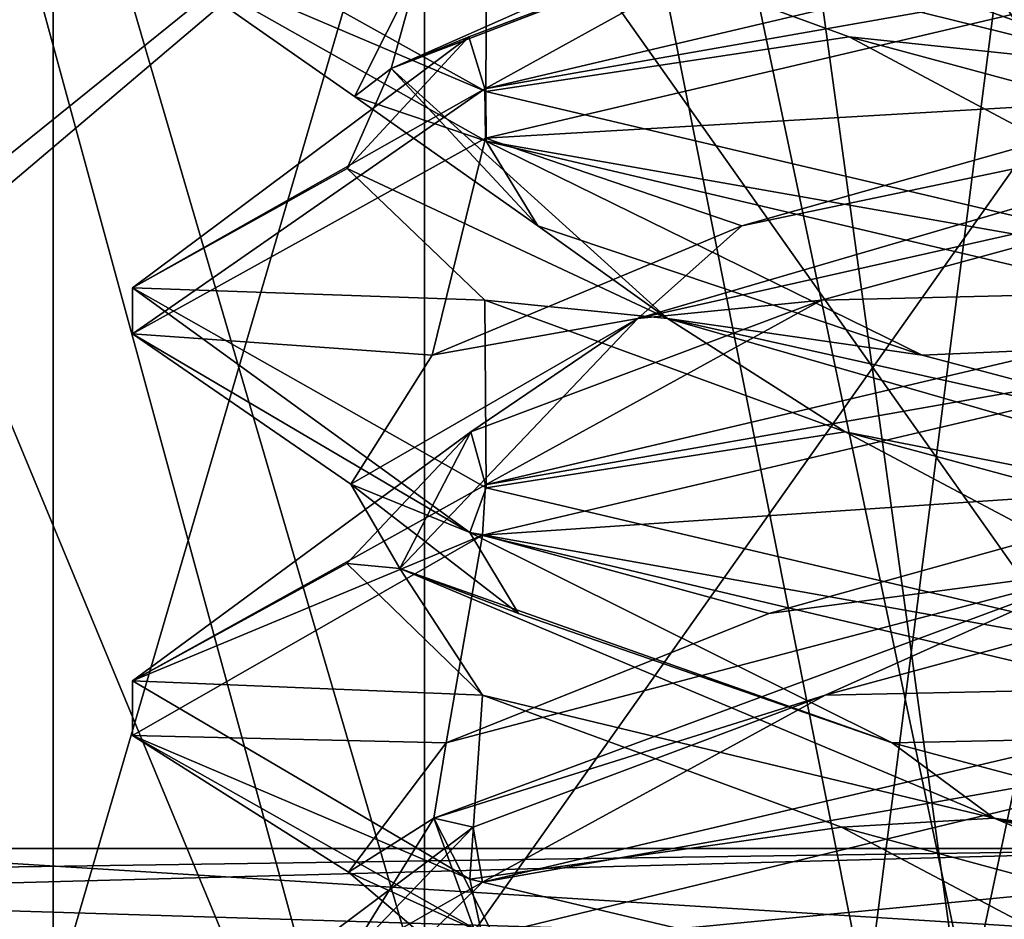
# Model space of a CAD drawing. Header units: millimetres. Extents: x -18.9 to 18.9, y -8.8 to 59.9.
# Tile 345 of 463: x -1.6 to -0.4, y 32.7 to 33.8. Entities that reach past the tile are written whole.
import ezdxf

# ---------------------------------------------------------------- set-up
doc = ezdxf.new("R2010")
doc.units = ezdxf.units.MM
doc.header["$LTSCALE"] = 65.185185
for name, color, linetype in [('1', 7, 'CONTINUOUS'), ('1292', 7, 'CONTINUOUS'), ('1295', 7, 'CONTINUOUS'), ('1468', 7, 'CONTINUOUS'), ('1585', 7, 'CONTINUOUS'), ('1603', 7, 'CONTINUOUS'), ('3133', 7, 'CONTINUOUS'), ('3199', 7, 'CONTINUOUS'), ('3200', 7, 'CONTINUOUS'), ('3201', 7, 'CONTINUOUS'), ('3202', 7, 'CONTINUOUS'), ('3203', 7, 'CONTINUOUS'), ('3204', 7, 'CONTINUOUS'), ('3205', 7, 'CONTINUOUS'), ('3206', 7, 'CONTINUOUS'), ('3207', 7, 'CONTINUOUS'), ('3208', 7, 'CONTINUOUS'), ('3209', 7, 'CONTINUOUS'), ('3210', 7, 'CONTINUOUS'), ('461', 7, 'CONTINUOUS'), ('527', 7, 'CONTINUOUS'), ('532', 7, 'CONTINUOUS'), ('544', 7, 'CONTINUOUS'), ('554', 7, 'CONTINUOUS'), ('577', 7, 'CONTINUOUS'), ('831', 7, 'CONTINUOUS')]:
    doc.layers.add(name, color=color, linetype=linetype)

msp = doc.modelspace()

# ---------------------------------------------------------------- linework, layer by layer
at = {"layer": '1', "color": 7, "linetype": 'Continuous'}
for points in [[(-3.8845, 32.6, 16.9605), (-0.5737, 32.6, 17.3906), (-2.778, 43.6898, 17.1768), (-3.8845, 32.6, 16.9605)], [(-2.778, 43.6898, 17.1768), (-0.5737, 32.6, 17.3906), (0.833, 43.5761, 17.38), (-2.778, 43.6898, 17.1768)], [(-0.5737, 32.6, 17.3906), (2.7607, 32.6, 17.1796), (0.833, 43.5761, 17.38), (-0.5737, 32.6, 17.3906)]]:
    msp.add_3dface(points, dxfattribs=at)
at = {"layer": '1292', "color": 7, "linetype": 'Continuous'}
for points in [[(-1.1314, 32.6, -12.1686), (-1.6, 32.6, -13.3), (-1.1314, 34.2, -12.1686), (-1.1314, 32.6, -12.1686)], [(-1.6, 32.6, -13.3), (-1.1314, 32.6, -14.4314), (-1.6, 34.2, -13.3), (-1.6, 32.6, -13.3)], [(-1.1314, 34.2, -12.1686), (-1.6, 32.6, -13.3), (-1.6, 34.2, -13.3), (-1.1314, 34.2, -12.1686)], [(-1.6, 34.2, -13.3), (-1.1314, 32.6, -14.4314), (-1.1314, 34.2, -14.4314), (-1.6, 34.2, -13.3)], [(-1.1314, 32.6, -14.4314), (0, 32.6, -14.9), (-1.1314, 34.2, -14.4314), (-1.1314, 32.6, -14.4314)], [(0, 32.6, -14.9), (0, 34.2, -14.9), (-1.1314, 34.2, -14.4314), (0, 32.6, -14.9)], [(0, 32.6, -11.7), (-1.1314, 32.6, -12.1686), (0, 34.2, -11.7), (0, 32.6, -11.7)], [(0, 34.2, -11.7), (-1.1314, 32.6, -12.1686), (-1.1314, 34.2, -12.1686), (0, 34.2, -11.7)]]:
    msp.add_3dface(points, dxfattribs=at)
at = {"layer": '1295', "color": 7, "linetype": 'Continuous'}
for points in [[(-0.7486, 34.4, -17.3839), (-3.0524, 32.5415, -17.1302), (-5.0766, 34.4, -16.643), (-0.7486, 34.4, -17.3839)], [(-2.8716, 32.6, -17.1614), (-3.0524, 32.5415, -17.1302), (-0.7486, 34.4, -17.3839), (-2.8716, 32.6, -17.1614)], [(0.4113, 32.6, -17.3951), (-2.8716, 32.6, -17.1614), (-0.7486, 34.4, -17.3839), (0.4113, 32.6, -17.3951)], [(3.6275, 34.4, -17.0177), (0.4113, 32.6, -17.3951), (-0.7486, 34.4, -17.3839), (3.6275, 34.4, -17.0177)]]:
    msp.add_3dface(points, dxfattribs=at)
at = {"layer": '1468', "color": 7, "linetype": 'Continuous'}
for points in [[(0.3674, 26.5965, 12.831), (-1.7624, 34.4, 12.5771), (-1.8536, 26.5965, 12.7017), (0.3674, 26.5965, 12.831)], [(-1.7624, 34.4, 12.5771), (0.3674, 26.5965, 12.831), (-0.7037, 34.4, 12.6805), (-1.7624, 34.4, 12.5771)], [(0.3674, 26.5965, 12.831), (0.3635, 34.4, 12.6948), (-0.7037, 34.4, 12.6805), (0.3674, 26.5965, 12.831)]]:
    msp.add_3dface(points, dxfattribs=at)
at = {"layer": '1585', "color": 7, "linetype": 'Continuous'}
for points in [[(2.05, 34.2851, 11.6876), (2.05, 24.4, 11.5151), (-2.05, 34.2851, 11.6876), (2.05, 34.2851, 11.6876)], [(2.05, 24.4, 11.5151), (-2.05, 24.4, 11.5151), (-2.05, 34.2851, 11.6876), (2.05, 24.4, 11.5151)]]:
    msp.add_3dface(points, dxfattribs=at)
at = {"layer": '1603', "color": 7, "linetype": 'Continuous'}
for points in [[(8.7, 26.207, -7.5683), (8.7, 34.207, -7.8476), (-8.7, 34.207, -7.8476), (8.7, 26.207, -7.5683)], [(8.7, 26.207, -7.5683), (-8.7, 34.207, -7.8476), (8.3357, 26.3664, -7.5738), (8.7, 26.207, -7.5683)], [(-8.7, 34.207, -7.8476), (-7.4112, 26.593, -7.5817), (7.4112, 26.593, -7.5817), (-8.7, 34.207, -7.8476)], [(8.3357, 26.3664, -7.5738), (-8.7, 34.207, -7.8476), (8.071, 26.4665, -7.5773), (8.3357, 26.3664, -7.5738)], [(8.071, 26.4665, -7.5773), (-8.7, 34.207, -7.8476), (8.007, 26.4875, -7.5781), (8.071, 26.4665, -7.5773)], [(8.007, 26.4875, -7.5781), (-8.7, 34.207, -7.8476), (7.4112, 26.593, -7.5817), (8.007, 26.4875, -7.5781)]]:
    msp.add_3dface(points, dxfattribs=at)
at = {"layer": '3133', "color": 7, "linetype": 'Continuous'}
for points in [[(-1.054, 33.748, -14.3672), (-1.5, 33.9377, -13.2992), (-1.4999, 33.9966, -13.3159), (-1.054, 33.748, -14.3672)], [(0, 33.9375, -11.8), (0, 34, -11.8), (-1.0554, 33.7516, -12.2341), (0, 33.9375, -11.8)], [(-1.0536, 33.6854, -14.3677), (-1.5, 33.9377, -13.2992), (-1.054, 33.748, -14.3672), (-1.0536, 33.6854, -14.3677)], [(-1.0544, 33.6894, -12.2332), (0, 33.9375, -11.8), (-1.0554, 33.7516, -12.2341), (-1.0544, 33.6894, -12.2332)], [(-1.5, 33.5002, -13.2992), (-1.4998, 33.4422, -13.278), (-1.0554, 33.7516, -12.2341), (-1.5, 33.5002, -13.2992)], [(-1.4998, 33.4422, -13.278), (-1.0544, 33.6894, -12.2332), (-1.0554, 33.7516, -12.2341), (-1.4998, 33.4422, -13.278)], [(0, 33.5, -14.8), (-1.0536, 33.6854, -14.3677), (-1.054, 33.748, -14.3672), (0, 33.5, -14.8)], [(0, 33.4375, -14.8), (-1.0536, 33.6854, -14.3677), (0, 33.5, -14.8), (0, 33.4375, -14.8)], [(-1.0743, 33.1916, -14.3469), (-1.4998, 33.4422, -13.278), (-1.5, 33.5002, -13.2992), (-1.0743, 33.1916, -14.3469)], [(-1.0536, 33.2479, -14.3677), (-1.0743, 33.1916, -14.3469), (-1.5, 33.5002, -13.2992), (-1.0536, 33.2479, -14.3677)], [(0, 33.4375, -11.8), (0, 33.5, -11.8), (-1.0544, 33.2519, -12.2332), (0, 33.4375, -11.8)], [(-1.0583, 33.1882, -12.237), (0, 33.4375, -11.8), (-1.0544, 33.2519, -12.2332), (-1.0583, 33.1882, -12.237)], [(-1.4998, 33.0047, -13.278), (-1.0583, 33.1882, -12.237), (-1.0544, 33.2519, -12.2332), (-1.4998, 33.0047, -13.278)], [(0, 33, -14.8), (-1.0743, 33.1916, -14.3469), (-1.0536, 33.2479, -14.3677), (0, 33, -14.8)], [(-1.5, 32.9357, -13.3086), (-1.0583, 33.1882, -12.237), (-1.4998, 33.0047, -13.278), (-1.5, 32.9357, -13.3086)], [(0, 32.9375, -14.8), (-1.0743, 33.1916, -14.3469), (0, 33, -14.8), (0, 32.9375, -14.8)], [(-1.0743, 32.7541, -14.3469), (-1.5, 32.9357, -13.3086), (-1.4998, 33.0047, -13.278), (-1.0743, 32.7541, -14.3469)], [(0, 32.9375, -11.8), (0, 33, -11.8), (-1.0583, 32.7507, -12.237), (0, 32.9375, -11.8)], [(-1.0595, 32.6872, -14.3618), (-1.5, 32.9357, -13.3086), (-1.0743, 32.7541, -14.3469), (-1.0595, 32.6872, -14.3618)], [(-1.1511, 32.659, -12.3383), (0, 32.9375, -11.8), (-1.0583, 32.7507, -12.237), (-1.1511, 32.659, -12.3383)], [(0, 32.5, -14.8), (-1.0595, 32.6872, -14.3618), (-1.0743, 32.7541, -14.3469), (0, 32.5, -14.8)], [(-1.5, 32.4982, -13.3086), (-1.1511, 32.659, -12.3383), (-1.0583, 32.7507, -12.237), (-1.5, 32.4982, -13.3086)]]:
    msp.add_3dface(points, dxfattribs=at)
at = {"layer": '3199', "color": 7, "linetype": 'Continuous'}
for points in [[(-0.6257, 32.9863, -12.2418), (0, 33, -11.8), (-0.0146, 33.1525, -12.0707), (-0.6257, 32.9863, -12.2418)], [(-1.0583, 32.7507, -12.237), (0, 33, -11.8), (-0.6257, 32.9863, -12.2418), (-1.0583, 32.7507, -12.237)], [(-1.0701, 32.8201, -12.6948), (-1.0583, 32.7507, -12.237), (-0.6257, 32.9863, -12.2418), (-1.0701, 32.8201, -12.6948)], [(-1.5, 32.4982, -13.3086), (-1.0583, 32.7507, -12.237), (-1.0701, 32.8201, -12.6948), (-1.5, 32.4982, -13.3086)], [(-1.2293, 32.6539, -13.3091), (-1.5, 32.4982, -13.3086), (-1.0701, 32.8201, -12.6948), (-1.2293, 32.6539, -13.3091)]]:
    msp.add_3dface(points, dxfattribs=at)
at = {"layer": '3200', "color": 7, "linetype": 'Continuous'}
for points in [[(-0.6969, 33.0894, -12.2873), (-0.2688, 33.1464, -12.1374), (-0.111, 33.2525, -12.0757), (-0.6969, 33.0894, -12.2873)], [(-0.6257, 32.9863, -12.2418), (-0.0146, 33.1525, -12.0707), (-0.2688, 33.1464, -12.1374), (-0.6257, 32.9863, -12.2418)], [(-0.6257, 32.9863, -12.2418), (-0.2688, 33.1464, -12.1374), (-1.1196, 32.8312, -12.8872), (-0.6257, 32.9863, -12.2418)], [(-1.1196, 32.8312, -12.8872), (-0.2688, 33.1464, -12.1374), (-1.1039, 32.9263, -12.7589), (-1.1196, 32.8312, -12.8872)], [(-1.1039, 32.9263, -12.7589), (-0.2688, 33.1464, -12.1374), (-0.6969, 33.0894, -12.2873), (-1.1039, 32.9263, -12.7589)], [(-1.0701, 32.8201, -12.6948), (-0.6257, 32.9863, -12.2418), (-1.1196, 32.8312, -12.8872), (-1.0701, 32.8201, -12.6948)], [(-1.2274, 32.7633, -13.3695), (-1.1196, 32.8312, -12.8872), (-1.1039, 32.9263, -12.7589), (-1.2274, 32.7633, -13.3695)], [(-1.2293, 32.6539, -13.3091), (-1.0701, 32.8201, -12.6948), (-1.1196, 32.8312, -12.8872), (-1.2293, 32.6539, -13.3091)], [(-1.2293, 32.6539, -13.3091), (-1.1196, 32.8312, -12.8872), (-0.9591, 32.5159, -14.0099), (-1.2293, 32.6539, -13.3091)], [(-1.0358, 32.6002, -13.9622), (-1.1196, 32.8312, -12.8872), (-1.2274, 32.7633, -13.3695), (-1.0358, 32.6002, -13.9622)], [(-0.9591, 32.5159, -14.0099), (-1.1196, 32.8312, -12.8872), (-1.0358, 32.6002, -13.9622), (-0.9591, 32.5159, -14.0099)]]:
    msp.add_3dface(points, dxfattribs=at)
at = {"layer": '3201', "color": 7, "linetype": 'Continuous'}
for points in [[(0, 33.4375, -11.8), (-1.0583, 33.1882, -12.237), (-0.111, 33.2525, -12.0757), (0, 33.4375, -11.8)], [(-1.0583, 33.1882, -12.237), (-0.6969, 33.0894, -12.2873), (-0.111, 33.2525, -12.0757), (-1.0583, 33.1882, -12.237)], [(-1.0583, 33.1882, -12.237), (-1.5, 32.9357, -13.3086), (-1.1039, 32.9263, -12.7589), (-1.0583, 33.1882, -12.237)], [(-1.0583, 33.1882, -12.237), (-1.1039, 32.9263, -12.7589), (-0.6969, 33.0894, -12.2873), (-1.0583, 33.1882, -12.237)], [(-1.5, 32.9357, -13.3086), (-1.0595, 32.6872, -14.3618), (-1.2274, 32.7633, -13.3695), (-1.5, 32.9357, -13.3086)], [(-1.5, 32.9357, -13.3086), (-1.2274, 32.7633, -13.3695), (-1.1039, 32.9263, -12.7589), (-1.5, 32.9357, -13.3086)], [(-1.0595, 32.6872, -14.3618), (-1.0358, 32.6002, -13.9622), (-1.2274, 32.7633, -13.3695), (-1.0595, 32.6872, -14.3618)]]:
    msp.add_3dface(points, dxfattribs=at)
at = {"layer": '3202', "color": 7, "linetype": 'Continuous'}
for points in [[(-0.6305, 33.4848, -12.2446), (0, 33.5, -11.8), (-0.0201, 33.651, -12.0708), (-0.6305, 33.4848, -12.2446)], [(-1.0544, 33.2519, -12.2332), (0, 33.5, -11.8), (-0.6305, 33.4848, -12.2446), (-1.0544, 33.2519, -12.2332)], [(-1.0728, 33.3187, -12.6996), (-1.0544, 33.2519, -12.2332), (-0.6305, 33.4848, -12.2446), (-1.0728, 33.3187, -12.6996)], [(-1.4998, 33.0047, -13.278), (-1.0544, 33.2519, -12.2332), (-1.0728, 33.3187, -12.6996), (-1.4998, 33.0047, -13.278)], [(-1.2293, 33.1525, -13.3146), (-1.4998, 33.0047, -13.278), (-1.0728, 33.3187, -12.6996), (-1.2293, 33.1525, -13.3146)], [(-1.0582, 32.9863, -13.9257), (-1.4998, 33.0047, -13.278), (-1.2293, 33.1525, -13.3146), (-1.0582, 32.9863, -13.9257)], [(-1.0743, 32.7541, -14.3469), (-1.4998, 33.0047, -13.278), (-1.0582, 32.9863, -13.9257), (-1.0743, 32.7541, -14.3469)], [(-0.6052, 32.8201, -14.3701), (-1.0743, 32.7541, -14.3469), (-1.0582, 32.9863, -13.9257), (-0.6052, 32.8201, -14.3701)], [(0, 32.5, -14.8), (-1.0743, 32.7541, -14.3469), (-0.6052, 32.8201, -14.3701), (0, 32.5, -14.8)], [(0.0091, 32.6539, -14.5293), (0, 32.5, -14.8), (-0.6052, 32.8201, -14.3701), (0.0091, 32.6539, -14.5293)]]:
    msp.add_3dface(points, dxfattribs=at)
at = {"layer": '3203', "color": 7, "linetype": 'Continuous'}
for points in [[(-0.0201, 33.651, -12.0708), (0.2169, 33.7769, -12.1266), (-0.8623, 33.4617, -12.4752), (-0.0201, 33.651, -12.0708)], [(-0.8623, 33.4617, -12.4752), (0.2169, 33.7769, -12.1266), (-0.7309, 33.5786, -12.3115), (-0.8623, 33.4617, -12.4752)], [(-0.7309, 33.5786, -12.3115), (0.2169, 33.7769, -12.1266), (-0.1525, 33.7417, -12.0801), (-0.7309, 33.5786, -12.3115)], [(-0.6305, 33.4848, -12.2446), (-0.0201, 33.651, -12.0708), (-0.8623, 33.4617, -12.4752), (-0.6305, 33.4848, -12.2446)], [(-1.1216, 33.4155, -12.7966), (-0.8623, 33.4617, -12.4752), (-0.7309, 33.5786, -12.3115), (-1.1216, 33.4155, -12.7966)], [(-1.0728, 33.3187, -12.6996), (-0.6305, 33.4848, -12.2446), (-0.8623, 33.4617, -12.4752), (-1.0728, 33.3187, -12.6996)], [(-1.1626, 33.1464, -13.5688), (-0.8623, 33.4617, -12.4752), (-1.2243, 33.2525, -13.411), (-1.1626, 33.1464, -13.5688)], [(-1.2243, 33.2525, -13.411), (-0.8623, 33.4617, -12.4752), (-1.1216, 33.4155, -12.7966), (-1.2243, 33.2525, -13.411)], [(-1.0728, 33.3187, -12.6996), (-0.8623, 33.4617, -12.4752), (-1.1626, 33.1464, -13.5688), (-1.0728, 33.3187, -12.6996)], [(-1.2293, 33.1525, -13.3146), (-1.0728, 33.3187, -12.6996), (-1.1626, 33.1464, -13.5688), (-1.2293, 33.1525, -13.3146)], [(-1.0127, 33.0894, -13.9969), (-1.1626, 33.1464, -13.5688), (-1.2243, 33.2525, -13.411), (-1.0127, 33.0894, -13.9969)], [(-1.0582, 32.9863, -13.9257), (-1.2293, 33.1525, -13.3146), (-1.1626, 33.1464, -13.5688), (-1.0582, 32.9863, -13.9257)], [(-1.0582, 32.9863, -13.9257), (-1.1626, 33.1464, -13.5688), (-0.4127, 32.8312, -14.4196), (-1.0582, 32.9863, -13.9257)], [(-0.4127, 32.8312, -14.4196), (-1.1626, 33.1464, -13.5688), (-0.5411, 32.9263, -14.4039), (-0.4127, 32.8312, -14.4196)], [(-0.5411, 32.9263, -14.4039), (-1.1626, 33.1464, -13.5688), (-1.0127, 33.0894, -13.9969), (-0.5411, 32.9263, -14.4039)], [(-0.6052, 32.8201, -14.3701), (-1.0582, 32.9863, -13.9257), (-0.4127, 32.8312, -14.4196), (-0.6052, 32.8201, -14.3701)], [(0.0695, 32.7633, -14.5274), (-0.4127, 32.8312, -14.4196), (-0.5411, 32.9263, -14.4039), (0.0695, 32.7633, -14.5274)], [(0.0091, 32.6539, -14.5293), (-0.6052, 32.8201, -14.3701), (-0.4127, 32.8312, -14.4196), (0.0091, 32.6539, -14.5293)], [(0.0091, 32.6539, -14.5293), (-0.4127, 32.8312, -14.4196), (0.71, 32.5159, -14.2591), (0.0091, 32.6539, -14.5293)], [(0.71, 32.5159, -14.2591), (-0.4127, 32.8312, -14.4196), (0.6622, 32.6002, -14.3358), (0.71, 32.5159, -14.2591)], [(0.6622, 32.6002, -14.3358), (-0.4127, 32.8312, -14.4196), (0.0695, 32.7633, -14.5274), (0.6622, 32.6002, -14.3358)]]:
    msp.add_3dface(points, dxfattribs=at)
at = {"layer": '3204', "color": 7, "linetype": 'Continuous'}
for points in [[(0, 33.9375, -11.8), (-1.0544, 33.6894, -12.2332), (-0.1525, 33.7417, -12.0801), (0, 33.9375, -11.8)], [(-1.0544, 33.6894, -12.2332), (-0.7309, 33.5786, -12.3115), (-0.1525, 33.7417, -12.0801), (-1.0544, 33.6894, -12.2332)], [(-1.0544, 33.6894, -12.2332), (-1.4998, 33.4422, -13.278), (-1.1216, 33.4155, -12.7966), (-1.0544, 33.6894, -12.2332)], [(-1.0544, 33.6894, -12.2332), (-1.1216, 33.4155, -12.7966), (-0.7309, 33.5786, -12.3115), (-1.0544, 33.6894, -12.2332)], [(-1.4998, 33.4422, -13.278), (-1.0743, 33.1916, -14.3469), (-1.2243, 33.2525, -13.411), (-1.4998, 33.4422, -13.278)], [(-1.4998, 33.4422, -13.278), (-1.2243, 33.2525, -13.411), (-1.1216, 33.4155, -12.7966), (-1.4998, 33.4422, -13.278)], [(-1.0743, 33.1916, -14.3469), (-1.0127, 33.0894, -13.9969), (-1.2243, 33.2525, -13.411), (-1.0743, 33.1916, -14.3469)], [(-1.0743, 33.1916, -14.3469), (0, 32.9375, -14.8), (-0.5411, 32.9263, -14.4039), (-1.0743, 33.1916, -14.3469)], [(-1.0743, 33.1916, -14.3469), (-0.5411, 32.9263, -14.4039), (-1.0127, 33.0894, -13.9969), (-1.0743, 33.1916, -14.3469)], [(0, 32.9375, -14.8), (0.0695, 32.7633, -14.5274), (-0.5411, 32.9263, -14.4039), (0, 32.9375, -14.8)]]:
    msp.add_3dface(points, dxfattribs=at)
at = {"layer": '3205', "color": 7, "linetype": 'Continuous'}
for points in [[(-1.0554, 33.7516, -12.2341), (0, 34, -11.8), (-0.6352, 33.9834, -12.2474), (-1.0554, 33.7516, -12.2341)], [(-1.0755, 33.8172, -12.7044), (-1.0554, 33.7516, -12.2341), (-0.6352, 33.9834, -12.2474), (-1.0755, 33.8172, -12.7044)], [(-1.5, 33.5002, -13.2992), (-1.0554, 33.7516, -12.2341), (-1.0755, 33.8172, -12.7044), (-1.5, 33.5002, -13.2992)], [(-1.2292, 33.651, -13.3201), (-1.5, 33.5002, -13.2992), (-1.0755, 33.8172, -12.7044), (-1.2292, 33.651, -13.3201)], [(-1.0554, 33.4848, -13.9305), (-1.5, 33.5002, -13.2992), (-1.2292, 33.651, -13.3201), (-1.0554, 33.4848, -13.9305)], [(-1.0536, 33.2479, -14.3677), (-1.5, 33.5002, -13.2992), (-1.0554, 33.4848, -13.9305), (-1.0536, 33.2479, -14.3677)], [(-0.6004, 33.3187, -14.3728), (-1.0536, 33.2479, -14.3677), (-1.0554, 33.4848, -13.9305), (-0.6004, 33.3187, -14.3728)], [(0, 33, -14.8), (-1.0536, 33.2479, -14.3677), (-0.6004, 33.3187, -14.3728), (0, 33, -14.8)], [(0.0146, 33.1525, -14.5293), (0, 33, -14.8), (-0.6004, 33.3187, -14.3728), (0.0146, 33.1525, -14.5293)]]:
    msp.add_3dface(points, dxfattribs=at)
at = {"layer": '3206', "color": 7, "linetype": 'Continuous'}
for points in [[(-0.6352, 33.9834, -12.2474), (-0.462, 34.0922, -12.1998), (-1.1734, 33.7769, -13.083), (-0.6352, 33.9834, -12.2474)], [(-1.1734, 33.7769, -13.083), (-0.462, 34.0922, -12.1998), (-1.138, 33.9047, -12.835), (-1.1734, 33.7769, -13.083)], [(-1.0755, 33.8172, -12.7044), (-0.6352, 33.9834, -12.2474), (-1.1734, 33.7769, -13.083), (-1.0755, 33.8172, -12.7044)], [(-1.2199, 33.7417, -13.4525), (-1.1734, 33.7769, -13.083), (-1.138, 33.9047, -12.835), (-1.2199, 33.7417, -13.4525)], [(-1.2292, 33.651, -13.3201), (-1.0755, 33.8172, -12.7044), (-1.1734, 33.7769, -13.083), (-1.2292, 33.651, -13.3201)], [(-1.2292, 33.651, -13.3201), (-1.1734, 33.7769, -13.083), (-0.8249, 33.4617, -14.1623), (-1.2292, 33.651, -13.3201)], [(-0.9885, 33.5786, -14.0309), (-1.1734, 33.7769, -13.083), (-1.2199, 33.7417, -13.4525), (-0.9885, 33.5786, -14.0309)], [(-0.8249, 33.4617, -14.1623), (-1.1734, 33.7769, -13.083), (-0.9885, 33.5786, -14.0309), (-0.8249, 33.4617, -14.1623)], [(-1.0554, 33.4848, -13.9305), (-1.2292, 33.651, -13.3201), (-0.8249, 33.4617, -14.1623), (-1.0554, 33.4848, -13.9305)], [(-0.5034, 33.4155, -14.4216), (-0.8249, 33.4617, -14.1623), (-0.9885, 33.5786, -14.0309), (-0.5034, 33.4155, -14.4216)], [(-0.6004, 33.3187, -14.3728), (-1.0554, 33.4848, -13.9305), (-0.8249, 33.4617, -14.1623), (-0.6004, 33.3187, -14.3728)], [(-0.6004, 33.3187, -14.3728), (-0.8249, 33.4617, -14.1623), (0.2688, 33.1464, -14.4626), (-0.6004, 33.3187, -14.3728)], [(0.2688, 33.1464, -14.4626), (-0.8249, 33.4617, -14.1623), (0.111, 33.2525, -14.5243), (0.2688, 33.1464, -14.4626)], [(0.111, 33.2525, -14.5243), (-0.8249, 33.4617, -14.1623), (-0.5034, 33.4155, -14.4216), (0.111, 33.2525, -14.5243)], [(0.0146, 33.1525, -14.5293), (-0.6004, 33.3187, -14.3728), (0.2688, 33.1464, -14.4626), (0.0146, 33.1525, -14.5293)]]:
    msp.add_3dface(points, dxfattribs=at)
at = {"layer": '3207', "color": 7, "linetype": 'Continuous'}
for points in [[(-1.5, 33.9377, -13.2992), (-1.0536, 33.6854, -14.3677), (-1.2199, 33.7417, -13.4525), (-1.5, 33.9377, -13.2992)], [(-1.5, 33.9377, -13.2992), (-1.2199, 33.7417, -13.4525), (-1.138, 33.9047, -12.835), (-1.5, 33.9377, -13.2992)], [(-1.0536, 33.6854, -14.3677), (-0.9885, 33.5786, -14.0309), (-1.2199, 33.7417, -13.4525), (-1.0536, 33.6854, -14.3677)], [(-1.0536, 33.6854, -14.3677), (0, 33.4375, -14.8), (-0.5034, 33.4155, -14.4216), (-1.0536, 33.6854, -14.3677)], [(-1.0536, 33.6854, -14.3677), (-0.5034, 33.4155, -14.4216), (-0.9885, 33.5786, -14.0309), (-1.0536, 33.6854, -14.3677)], [(0, 33.4375, -14.8), (0.111, 33.2525, -14.5243), (-0.5034, 33.4155, -14.4216), (0, 33.4375, -14.8)]]:
    msp.add_3dface(points, dxfattribs=at)
at = {"layer": '3208', "color": 7, "linetype": 'Continuous'}
for points in [[(-1.054, 33.748, -14.3672), (-1.4999, 33.9966, -13.3159), (-1.0526, 33.9834, -13.9352), (-1.054, 33.748, -14.3672)], [(-0.5956, 33.8172, -14.3755), (-1.054, 33.748, -14.3672), (-1.0526, 33.9834, -13.9352), (-0.5956, 33.8172, -14.3755)], [(0, 33.5, -14.8), (-1.054, 33.748, -14.3672), (-0.5956, 33.8172, -14.3755), (0, 33.5, -14.8)], [(0.0201, 33.651, -14.5292), (0, 33.5, -14.8), (-0.5956, 33.8172, -14.3755), (0.0201, 33.651, -14.5292)]]:
    msp.add_3dface(points, dxfattribs=at)
at = {"layer": '3209', "color": 7, "linetype": 'Continuous'}
for points in [[(-1.0526, 33.9834, -13.9352), (-1.1002, 34.0922, -13.7621), (-0.2169, 33.7769, -14.4734), (-1.0526, 33.9834, -13.9352)], [(-0.2169, 33.7769, -14.4734), (-1.1002, 34.0922, -13.7621), (-0.465, 33.9047, -14.438), (-0.2169, 33.7769, -14.4734)], [(-0.5956, 33.8172, -14.3755), (-1.0526, 33.9834, -13.9352), (-0.2169, 33.7769, -14.4734), (-0.5956, 33.8172, -14.3755)], [(0.1525, 33.7417, -14.5199), (-0.2169, 33.7769, -14.4734), (-0.465, 33.9047, -14.438), (0.1525, 33.7417, -14.5199)], [(0.0201, 33.651, -14.5292), (-0.5956, 33.8172, -14.3755), (-0.2169, 33.7769, -14.4734), (0.0201, 33.651, -14.5292)], [(-0.0091, 32.6539, -12.0707), (0.4127, 32.8312, -12.1804), (-0.71, 32.5159, -12.3409), (-0.0091, 32.6539, -12.0707)], [(-0.71, 32.5159, -12.3409), (0.4127, 32.8312, -12.1804), (-0.6622, 32.6002, -12.2642), (-0.71, 32.5159, -12.3409)], [(-0.6622, 32.6002, -12.2642), (0.4127, 32.8312, -12.1804), (-0.0695, 32.7633, -12.0726), (-0.6622, 32.6002, -12.2642)]]:
    msp.add_3dface(points, dxfattribs=at)
at = {"layer": '3210', "color": 7, "linetype": 'Continuous'}
for points in [[(0, 33.9375, -14.8), (0.1525, 33.7417, -14.5199), (-0.465, 33.9047, -14.438), (0, 33.9375, -14.8)], [(0, 32.9375, -11.8), (-1.1511, 32.659, -12.3383), (-0.0695, 32.7633, -12.0726), (0, 32.9375, -11.8)], [(-1.1511, 32.659, -12.3383), (-0.6622, 32.6002, -12.2642), (-0.0695, 32.7633, -12.0726), (-1.1511, 32.659, -12.3383)]]:
    msp.add_3dface(points, dxfattribs=at)
at = {"layer": '461', "color": 7, "linetype": 'Continuous'}
for points in [[(1.9005, 41.6662, 16.1218), (-3.3885, 32.793, 16.1925), (-2.9717, 41.786, 15.9548), (1.9005, 41.6662, 16.1218)], [(1.9691, 32.793, 16.4257), (-3.3885, 32.793, 16.1925), (1.9005, 41.6662, 16.1218), (1.9691, 32.793, 16.4257)]]:
    msp.add_3dface(points, dxfattribs=at)
at = {"layer": '527', "color": 7, "linetype": 'Continuous'}
for points in [[(-1.9546, 32.793, 12.6431), (-1.7834, 44.1349, 12.2682), (0.2319, 32.793, 12.7912), (-1.9546, 32.793, 12.6431)], [(0.2319, 32.793, 12.7912), (-1.7834, 44.1349, 12.2682), (0.2817, 38.1733, 12.6022), (0.2319, 32.793, 12.7912)]]:
    msp.add_3dface(points, dxfattribs=at)
at = {"layer": '532', "color": 7, "linetype": 'Continuous'}
for points in [[(-2.9157, 43.1315, 13.7112), (-2.7348, 32.793, 13.3801), (-0.1435, 42.9114, 14.0093), (-2.9157, 43.1315, 13.7112)], [(-0.1435, 42.9114, 14.0093), (-2.7348, 32.793, 13.3801), (-0.1018, 38.098, 13.8416), (-0.1435, 42.9114, 14.0093)], [(-2.7348, 32.793, 13.3801), (-0.0554, 32.793, 13.6566), (-0.1018, 38.098, 13.8416), (-2.7348, 32.793, 13.3801)]]:
    msp.add_3dface(points, dxfattribs=at)
at = {"layer": '544', "color": 7, "linetype": 'Continuous'}
for points in [[(-0.0554, 32.793, 13.6566), (-2.7348, 32.793, 13.3801), (-5.0804, 32.7197, 12.6586), (-0.0554, 32.793, 13.6566)], [(-5.0643, 32.6571, 12.6184), (-0.0554, 32.793, 13.6566), (-5.0804, 32.7197, 12.6586), (-5.0643, 32.6571, 12.6184)], [(-0.0551, 32.6561, 13.5957), (-0.0554, 32.793, 13.6566), (-5.0643, 32.6571, 12.6184), (-0.0551, 32.6561, 13.5957)]]:
    msp.add_3dface(points, dxfattribs=at)
at = {"layer": '554', "color": 7, "linetype": 'Continuous'}
for points in [[(-3.3885, 32.793, 16.1925), (-1.2615, 32.6561, 16.5562), (-5.4828, 32.6561, 15.6728), (-3.3885, 32.793, 16.1925)], [(-3.3885, 32.793, 16.1925), (1.9691, 32.793, 16.4257), (-1.2615, 32.6561, 16.5562), (-3.3885, 32.793, 16.1925)], [(1.9691, 32.793, 16.4257), (3.045, 32.6561, 16.3226), (-1.2615, 32.6561, 16.5562), (1.9691, 32.793, 16.4257)]]:
    msp.add_3dface(points, dxfattribs=at)
at = {"layer": '577', "color": 7, "linetype": 'Continuous'}
for points in [[(-4.215, 32.793, 12.079), (0.233, 32.6563, 12.8519), (-4.2351, 32.6561, 12.1365), (-4.215, 32.793, 12.079)], [(-4.215, 32.793, 12.079), (-1.9546, 32.793, 12.6431), (0.233, 32.6563, 12.8519), (-4.215, 32.793, 12.079)], [(-1.9546, 32.793, 12.6431), (0.2319, 32.793, 12.7912), (0.233, 32.6563, 12.8519), (-1.9546, 32.793, 12.6431)]]:
    msp.add_3dface(points, dxfattribs=at)
at = {"layer": '831', "color": 7, "linetype": 'Continuous'}
for points in [[(-0.4444, 32.6, 17.1943), (-3.7436, 32.6, 16.7877), (-2.7801, 43.6932, 16.9738), (-0.4444, 32.6, 17.1943)], [(1.8942, 43.6248, 17.0954), (-0.4444, 32.6, 17.1943), (-2.7801, 43.6932, 16.9738), (1.8942, 43.6248, 17.0954)], [(2.8759, 32.6, 16.9579), (-0.4444, 32.6, 17.1943), (1.8942, 43.6248, 17.0954), (2.8759, 32.6, 16.9579)]]:
    msp.add_3dface(points, dxfattribs=at)

doc.saveas('drawing.dxf')
